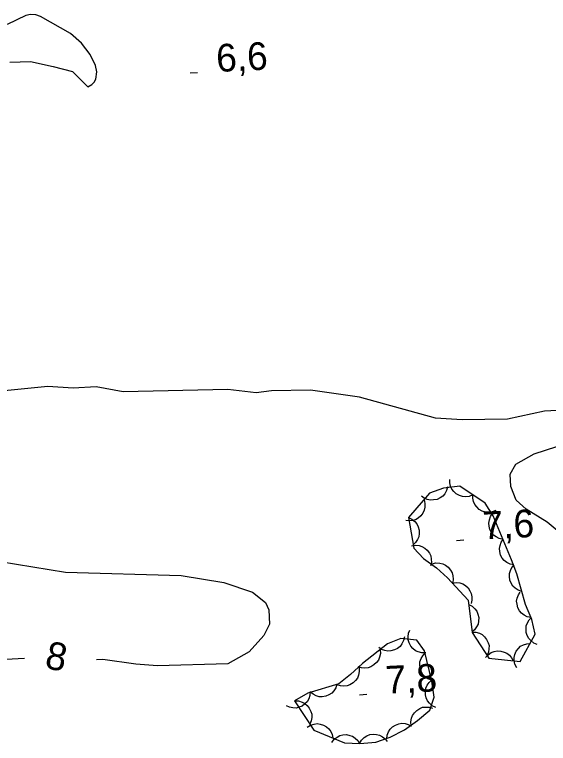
# Model space of a CAD drawing. Extents: x 336540 to 340074, y 5572036 to 5573747.
# Drawn here: x 336962.5 to 337020.3, y 5573069 to 5573147.9 of the extents above; entities that cross this region are included whole.
import ezdxf

# ---------------------------------------------------------------- set-up
doc = ezdxf.new("R2010")
doc.units = 0
for name, color, linetype in [('Niveau 2', 7, 'Continuous'), ('Niveau 3', 7, 'Continuous'), ('Niveau 44', 7, 'Continuous')]:
    doc.layers.add(name, color=color, linetype=linetype)

msp = doc.modelspace()

# ---------------------------------------------------------------- linework, layer by layer
at = {"layer": 'Niveau 2'}
for points in [[(336961.97, 5573142.75), (336964.2, 5573142.82), (336966.67, 5573142.3), (336968.77, 5573141.74), (336970.42, 5573140.08), (336970.86, 5573140.33), (336971.11, 5573140.58), (336971.3, 5573140.92), (336971.4, 5573141.71), (336971.24, 5573142.39), (336970.69, 5573143.59), (336969.73, 5573144.82), (336968.55, 5573145.86), (336965.29, 5573147.7), (336964.78, 5573147.89), (336964.21, 5573147.91), (336963.69, 5573147.82), (336961.68, 5573146.85)], [(337025.29, 5573105.25), (337019.89, 5573104.97), (337015.86, 5573104.1), (337010.95, 5573104.01), (337008.08, 5573104.19), (336999.83, 5573106.48), (336994.55, 5573107.25), (336990.31, 5573107.18), (336988.65, 5573106.93), (336985.58, 5573107.29), (336974.26, 5573107.05), (336971.34, 5573107.58), (336968.82, 5573107.45), (336966.1, 5573107.63), (336959.54, 5573106.97)], [(337024.95, 5573088.96), (337020.17, 5573092.94), (337017.89, 5573094.34), (337016.82, 5573095.31), (337016.24, 5573096.82), (337016.17, 5573098.15), (337016.79, 5573099.22), (337018.76, 5573100.35), (337022.44, 5573101.54)], [(336959.11, 5573088.96), (336967.99, 5573087.54), (336980.53, 5573087.18), (336985.14, 5573086.39), (336988.24, 5573085.37), (336989.66, 5573084.25), (336990.02, 5573083.43), (336990.1, 5573081.89), (336989.5, 5573080.68), (336987.89, 5573078.89), (336985.59, 5573077.59), (336977.98, 5573077.38), (336975.61, 5573077.58), (336972.03, 5573078.08), (336971.35, 5573078.05)], [(336963.57, 5573078.17), (336961.54, 5573078.06)]]:
    msp.add_lwpolyline(points, dxfattribs=at)
at = {"layer": 'Niveau 3'}
for p, q in [((336981.51, 5573141.59), (336982.31, 5573141.63)), ((337010.36, 5573090.97), (337011.16, 5573091.01)), ((336999.85, 5573074.26), (337000.65, 5573074.3))]:
    msp.add_line(p, q, dxfattribs=at)
at = {"layer": 'Niveau 44'}
for points in [[(337012.11, 5573095.89), (337011.72, 5573095.73), (337011.32, 5573095.7), (337010.99, 5573095.71), (337010.66, 5573095.83), (337010.33, 5573096.01), (337010.05, 5573096.27), (337009.84, 5573096.52), (337009.71, 5573096.84), (337009.62, 5573097.21), (337009.62, 5573097.57)], [(337005.14, 5573093.44), (337005.73, 5573090.13), (337006.79, 5573089.02), (337008.2, 5573087.98), (337009.36, 5573086.93), (337011.61, 5573084.49), (337012.05, 5573081), (337013.86, 5573078.23), (337017.23, 5573077.84), (337018.86, 5573080.82), (337018.52, 5573082.4), (337017.83, 5573084.01), (337016.87, 5573087.34), (337016.32, 5573088.87), (337014.33, 5573093.61), (337013.45, 5573094.99), (337010.7, 5573096.84), (337008.95, 5573096.62), (337007.44, 5573096.08), (337005.14, 5573093.44)], [(337009.39, 5573096.78), (337009.28, 5573096.37), (337009.07, 5573096.02), (337008.86, 5573095.77), (337008.57, 5573095.57), (337008.24, 5573095.41), (337007.86, 5573095.35), (337007.54, 5573095.32), (337007.19, 5573095.41), (337006.85, 5573095.55), (337006.56, 5573095.77)], [(337014.6, 5573094.22), (337014.21, 5573094.06), (337013.81, 5573094.02), (337013.48, 5573094.04), (337013.14, 5573094.15), (337012.82, 5573094.33), (337012.54, 5573094.6), (337012.33, 5573094.85), (337012.2, 5573095.17), (337012.11, 5573095.53), (337012.11, 5573095.89)], [(337006.83, 5573095.38), (337006.93, 5573094.97), (337006.92, 5573094.57), (337006.86, 5573094.24), (337006.71, 5573093.93), (337006.49, 5573093.63), (337006.19, 5573093.38), (337005.92, 5573093.2), (337005.58, 5573093.11), (337005.21, 5573093.07), (337004.86, 5573093.11)], [(337005.14, 5573093.44), (337005.52, 5573093.27), (337005.83, 5573093), (337006.05, 5573092.76), (337006.2, 5573092.44), (337006.29, 5573092.08), (337006.3, 5573091.7), (337006.26, 5573091.37), (337006.12, 5573091.05), (337005.92, 5573090.74), (337005.67, 5573090.49)], [(337015.39, 5573091.08), (337014.98, 5573091.16), (337014.63, 5573091.35), (337014.36, 5573091.54), (337014.14, 5573091.82), (337013.97, 5573092.15), (337013.88, 5573092.52), (337013.84, 5573092.85), (337013.91, 5573093.19), (337014.04, 5573093.54), (337014.23, 5573093.84)], [(337016.56, 5573088.31), (337016.15, 5573088.39), (337015.79, 5573088.58), (337015.52, 5573088.78), (337015.3, 5573089.06), (337015.13, 5573089.38), (337015.05, 5573089.76), (337015.01, 5573090.08), (337015.07, 5573090.43), (337015.2, 5573090.77), (337015.39, 5573091.08)], [(337005.48, 5573090.39), (337005.89, 5573090.46), (337006.3, 5573090.41), (337006.61, 5573090.32), (337006.91, 5573090.14), (337007.19, 5573089.9), (337007.41, 5573089.58), (337007.56, 5573089.29), (337007.62, 5573088.94), (337007.63, 5573088.57), (337007.55, 5573088.22)], [(337007.72, 5573088.42), (337008.12, 5573088.52), (337008.53, 5573088.49), (337008.86, 5573088.43), (337009.17, 5573088.27), (337009.46, 5573088.05), (337009.7, 5573087.75), (337009.87, 5573087.47), (337009.96, 5573087.13), (337009.99, 5573086.76), (337009.94, 5573086.4)], [(337017.42, 5573085.44), (337017.02, 5573085.56), (337016.69, 5573085.8), (337016.44, 5573086.02), (337016.26, 5573086.32), (337016.13, 5573086.67), (337016.09, 5573087.05), (337016.09, 5573087.37), (337016.19, 5573087.71), (337016.36, 5573088.04), (337016.59, 5573088.32)], [(337009.89, 5573086.35), (337010.31, 5573086.41), (337010.71, 5573086.36), (337011.03, 5573086.27), (337011.32, 5573086.08), (337011.6, 5573085.83), (337011.8, 5573085.51), (337011.95, 5573085.22), (337012.01, 5573084.87), (337012.01, 5573084.5), (337011.93, 5573084.15)], [(337018.43, 5573082.62), (337018.02, 5573082.7), (337017.66, 5573082.88), (337017.39, 5573083.08), (337017.17, 5573083.35), (337017, 5573083.68), (337016.91, 5573084.05), (337016.86, 5573084.37), (337016.93, 5573084.72), (337017.05, 5573085.07), (337017.25, 5573085.37)], [(337011.67, 5573084.03), (337012.04, 5573083.84), (337012.33, 5573083.56), (337012.54, 5573083.3), (337012.67, 5573082.97), (337012.75, 5573082.61), (337012.73, 5573082.23), (337012.69, 5573081.91), (337012.53, 5573081.59), (337012.31, 5573081.29), (337012.04, 5573081.05)], [(337019.1, 5573079.7), (337018.71, 5573079.85), (337018.4, 5573080.11), (337018.17, 5573080.35), (337018.01, 5573080.66), (337017.9, 5573081.01), (337017.88, 5573081.4), (337017.9, 5573081.72), (337018.03, 5573082.05), (337018.22, 5573082.37), (337018.47, 5573082.63)], [(337007.01, 5573078.79), (337006.59, 5573078.78), (337006.2, 5573078.89), (337005.9, 5573079.02), (337005.63, 5573079.25), (337005.39, 5573079.53), (337005.23, 5573079.88), (337005.12, 5573080.19), (337005.11, 5573080.54), (337005.16, 5573080.91), (337005.29, 5573081.24)], [(337012.02, 5573081.04), (337012.44, 5573081.04), (337012.83, 5573080.91), (337013.13, 5573080.77), (337013.39, 5573080.53), (337013.61, 5573080.24), (337013.77, 5573079.89), (337013.87, 5573079.58), (337013.86, 5573079.23), (337013.8, 5573078.86), (337013.66, 5573078.53)], [(336992.81, 5573073.58), (336994.91, 5573070.43), (336998.22, 5573069.04), (336999.88, 5573068.98), (337001.62, 5573069.11), (337003.15, 5573069.65), (337004.7, 5573070.46), (337006.12, 5573071.46), (337007.47, 5573072.57), (337007.93, 5573073.99), (337007.67, 5573075.72), (337006.87, 5573078.99), (337006.04, 5573080.17), (337004.31, 5573080.35), (337002.87, 5573079.75), (337000.16, 5573077.64), (336998.87, 5573076.46), (336997.59, 5573075.45), (336994.24, 5573074.44), (336992.81, 5573073.58)], [(337004.71, 5573080.51), (337004.62, 5573080.11), (337004.43, 5573079.75), (337004.23, 5573079.48), (337003.96, 5573079.27), (337003.63, 5573079.1), (337003.25, 5573079.01), (337002.93, 5573078.97), (337002.59, 5573079.04), (337002.24, 5573079.16), (337001.94, 5573079.36)], [(337016.87, 5573077.18), (337016.68, 5573077.55), (337016.61, 5573077.95), (337016.59, 5573078.28), (337016.67, 5573078.62), (337016.82, 5573078.96), (337017.06, 5573079.26), (337017.29, 5573079.5), (337017.6, 5573079.66), (337017.95, 5573079.78), (337018.31, 5573079.81)], [(337002.07, 5573079.13), (337002.1, 5573078.71), (337002.01, 5573078.32), (337001.89, 5573078.01), (337001.68, 5573077.73), (337001.41, 5573077.48), (337001.07, 5573077.29), (337000.77, 5573077.17), (337000.42, 5573077.14), (337000.05, 5573077.17), (336999.7, 5573077.29)], [(337007.64, 5573075.84), (337007.25, 5573075.98), (337006.93, 5573076.23), (337006.69, 5573076.46), (337006.52, 5573076.77), (337006.41, 5573077.12), (337006.38, 5573077.5), (337006.39, 5573077.83), (337006.51, 5573078.16), (337006.69, 5573078.48), (337006.93, 5573078.75)], [(337013.5, 5573078.27), (337013.78, 5573078.59), (337014.12, 5573078.81), (337014.42, 5573078.94), (337014.77, 5573078.99), (337015.14, 5573078.98), (337015.5, 5573078.88), (337015.81, 5573078.75), (337016.08, 5573078.53), (337016.32, 5573078.25), (337016.48, 5573077.93)], [(336999.79, 5573077.19), (336999.82, 5573076.77), (336999.73, 5573076.37), (336999.62, 5573076.06), (336999.4, 5573075.78), (336999.14, 5573075.53), (336998.8, 5573075.34), (336998.5, 5573075.22), (336998.15, 5573075.19), (336997.78, 5573075.22), (336997.43, 5573075.33)], [(336997.4, 5573075.39), (336997.28, 5573074.99), (336997.05, 5573074.66), (336996.83, 5573074.41), (336996.53, 5573074.23), (336996.18, 5573074.09), (336995.8, 5573074.04), (336995.48, 5573074.04), (336995.14, 5573074.14), (336994.81, 5573074.3), (336994.53, 5573074.53)], [(337008.1, 5573072.87), (337007.72, 5573073.05), (337007.42, 5573073.33), (337007.21, 5573073.58), (337007.07, 5573073.9), (337006.98, 5573074.26), (337006.99, 5573074.65), (337007.03, 5573074.97), (337007.18, 5573075.29), (337007.39, 5573075.59), (337007.65, 5573075.84)], [(336994.5, 5573074.59), (336994.48, 5573074.18), (336994.34, 5573073.8), (336994.18, 5573073.5), (336993.94, 5573073.25), (336993.64, 5573073.03), (336993.28, 5573072.89), (336992.97, 5573072.81), (336992.62, 5573072.82), (336992.25, 5573072.9), (336991.93, 5573073.05)], [(336992.81, 5573073.58), (336993.23, 5573073.58), (336993.62, 5573073.46), (336993.92, 5573073.32), (336994.18, 5573073.08), (336994.41, 5573072.8), (336994.57, 5573072.45), (336994.67, 5573072.14), (336994.67, 5573071.78), (336994.61, 5573071.42), (336994.47, 5573071.08)], [(337005.43, 5573070.89), (337005.39, 5573071.31), (337005.48, 5573071.71), (337005.58, 5573072.02), (337005.79, 5573072.31), (337006.05, 5573072.56), (337006.39, 5573072.76), (337006.68, 5573072.89), (337007.03, 5573072.92), (337007.4, 5573072.9), (337007.75, 5573072.8)], [(336994.19, 5573070.73), (336994.54, 5573070.96), (336994.93, 5573071.08), (336995.25, 5573071.13), (336995.6, 5573071.08), (336995.95, 5573070.96), (336996.28, 5573070.76), (336996.53, 5573070.56), (336996.73, 5573070.26), (336996.88, 5573069.93), (336996.95, 5573069.57)], [(337002.79, 5573069.46), (337002.84, 5573069.88), (337003, 5573070.25), (337003.17, 5573070.53), (337003.43, 5573070.77), (337003.74, 5573070.97), (337004.11, 5573071.09), (337004.43, 5573071.16), (337004.78, 5573071.12), (337005.13, 5573071.02), (337005.45, 5573070.85)], [(336996.85, 5573069.09), (336997.09, 5573069.43), (336997.42, 5573069.67), (336997.7, 5573069.83), (336998.05, 5573069.91), (336998.42, 5573069.93), (336998.79, 5573069.85), (336999.1, 5573069.75), (336999.39, 5573069.55), (336999.65, 5573069.29), (336999.84, 5573068.98)], [(336999.84, 5573068.98), (337000.05, 5573069.34), (337000.35, 5573069.62), (337000.62, 5573069.81), (337000.95, 5573069.93), (337001.31, 5573069.99), (337001.69, 5573069.95), (337002.01, 5573069.89), (337002.32, 5573069.71), (337002.61, 5573069.48), (337002.83, 5573069.2)]]:
    msp.add_lwpolyline(points, dxfattribs=at)

# ---------------------------------------------------------------- texts
at = {"layer": 'Niveau 2'}
msp.add_text('8', height=3, rotation=349.28073, dxfattribs=at).set_placement((336965.66, 5573077.15))
at = {"layer": 'Niveau 3'}
for s, p in [('6,6    ', (336984.39, 5573141.69)), ('7,6    ', (337013.24, 5573091.07)), ('7,8    ', (337002.73, 5573074.36))]:
    msp.add_text(s, height=3, rotation=2.7712, dxfattribs=at).set_placement(p)

doc.saveas('drawing.dxf')
